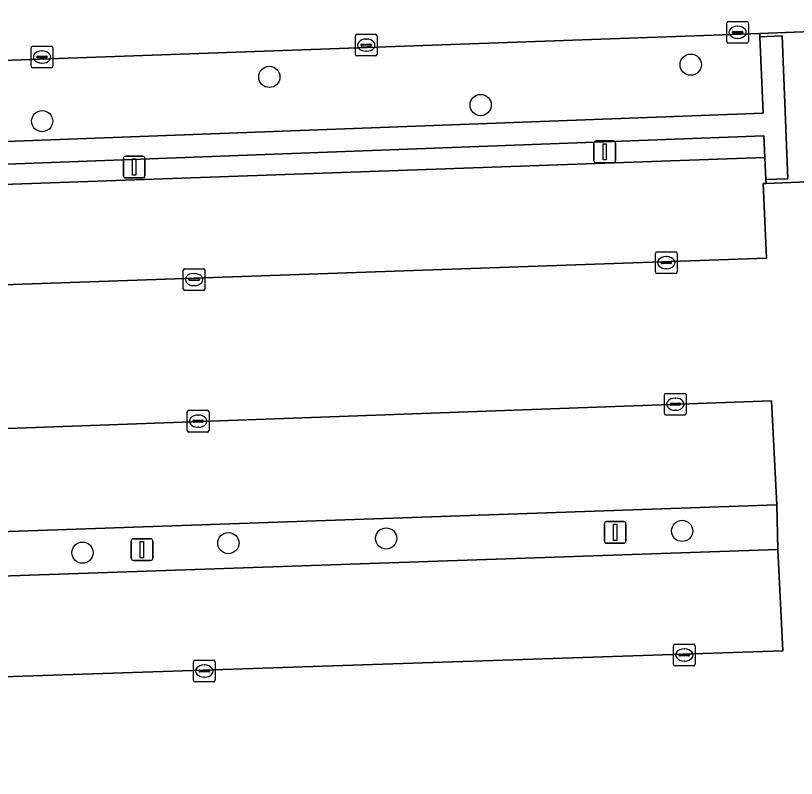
# Model space of a CAD drawing. Extents: x 160554 to 161248, y 385329 to 386506.
# Drawn here: x 161038.37 to 161074.3, y 386197.61 to 386232.72 of the extents above; entities that cross this region are included whole.
import ezdxf

# ---------------------------------------------------------------- set-up
doc = ezdxf.new("R2010")
doc.units = 0
for name, color, linetype in [('IMGEO_Boom', 7, 'Continuous'), ('IMGEO_Groenvoorziening', 7, 'Continuous'), ('IMGEO_Kolk', 7, 'Continuous'), ('IMGEO_Lichtmast', 7, 'Continuous'), ('IMGEO_Muur', 7, 'Continuous'), ('IMGEO_Parkeervlak_open', 7, 'Continuous'), ('IMGEO_Rijbaan_lokaal_open', 7, 'Continuous'), ('IMGEO_Terreindeel_halfverhard', 7, 'Continuous'), ('IMGEO_Voetpad_open', 7, 'Continuous')]:
    doc.layers.add(name, color=color, linetype=linetype)

msp = doc.modelspace()

# ---------------------------------------------------------------- linework, layer by layer
at = {"layer": 'IMGEO_Boom'}
for centre in [(161069.437, 386230.462), (161050.045, 386229.897), (161059.771, 386228.602), (161039.59, 386227.86), (161069.042, 386209.001), (161055.42, 386208.653), (161048.159, 386208.437), (161041.446, 386207.998)]:
    msp.add_circle(centre, 0.489, dxfattribs=at)
at = {"layer": 'IMGEO_Groenvoorziening'}
msp.add_lwpolyline([(161072.622, 386231.747), (161072.616, 386231.895), (161012.358, 386229.742), (161012.365, 386229.573), (161012.511, 386225.975), (161072.771, 386228.221)], close=True, dxfattribs=at)
at = {"layer": 'IMGEO_Kolk'}
for p, q in [((161071.093, 386231.525), (161071.093, 386232.377)), ((161071.168, 386232.451), (161072.02, 386232.451)), ((161071.581, 386232.231), (161071.606, 386232.231)), ((161072.094, 386232.377), (161072.094, 386231.525)), ((161054.003, 386230.935), (161054.003, 386231.787)), ((161054.078, 386231.861), (161054.93, 386231.861)), ((161055.004, 386231.787), (161055.004, 386230.935)), ((161071.352, 386231.945), (161071.352, 386231.957)), ((161071.79, 386231.908), (161071.392, 386231.908)), ((161071.395, 386231.994), (161071.793, 386231.994)), ((161071.836, 386231.957), (161071.836, 386231.945)), ((161054.305, 386231.404), (161054.703, 386231.404)), ((161054.491, 386231.641), (161054.516, 386231.641)), ((161072.02, 386231.451), (161071.168, 386231.451)), ((161071.604, 386231.671), (161071.579, 386231.671)), ((161039.083, 386230.385), (161039.083, 386231.237)), ((161039.158, 386231.311), (161040.01, 386231.311)), ((161039.571, 386231.091), (161039.596, 386231.091)), ((161040.084, 386231.237), (161040.084, 386230.385)), ((161054.262, 386231.355), (161054.262, 386231.367)), ((161054.7, 386231.318), (161054.302, 386231.318)), ((161054.514, 386231.081), (161054.489, 386231.081)), ((161054.746, 386231.367), (161054.746, 386231.355)), ((161039.342, 386230.805), (161039.342, 386230.817)), ((161039.78, 386230.768), (161039.382, 386230.768)), ((161039.385, 386230.854), (161039.783, 386230.854)), ((161039.826, 386230.817), (161039.826, 386230.805)), ((161054.93, 386230.861), (161054.078, 386230.861)), ((161040.01, 386230.311), (161039.158, 386230.311)), ((161039.594, 386230.531), (161039.569, 386230.531)), ((161067.812, 386220.921), (161067.812, 386221.773)), ((161067.887, 386221.847), (161068.739, 386221.847)), ((161068.813, 386221.773), (161068.813, 386220.921)), ((161068.071, 386221.341), (161068.071, 386221.353)), ((161068.114, 386221.39), (161068.512, 386221.39)), ((161068.3, 386221.627), (161068.325, 386221.627)), ((161068.555, 386221.353), (161068.555, 386221.341)), ((161046.082, 386220.143), (161046.082, 386220.995)), ((161046.157, 386221.069), (161047.009, 386221.069)), ((161047.083, 386220.995), (161047.083, 386220.143)), ((161068.509, 386221.304), (161068.111, 386221.304)), ((161068.323, 386221.067), (161068.298, 386221.067)), ((161046.384, 386220.612), (161046.782, 386220.612)), ((161046.57, 386220.849), (161046.595, 386220.849)), ((161068.739, 386220.847), (161067.887, 386220.847)), ((161046.341, 386220.563), (161046.341, 386220.575)), ((161046.779, 386220.526), (161046.381, 386220.526)), ((161046.593, 386220.289), (161046.568, 386220.289)), ((161046.825, 386220.575), (161046.825, 386220.563)), ((161047.009, 386220.069), (161046.157, 386220.069)), ((161068.228, 386214.405), (161068.228, 386215.257)), ((161068.303, 386215.331), (161069.155, 386215.331)), ((161069.229, 386215.257), (161069.229, 386214.405)), ((161068.53, 386214.874), (161068.928, 386214.874)), ((161068.716, 386215.111), (161068.741, 386215.111)), ((161046.342, 386214.553), (161047.194, 386214.553)), ((161068.487, 386214.825), (161068.487, 386214.837)), ((161068.925, 386214.788), (161068.527, 386214.788)), ((161068.739, 386214.551), (161068.714, 386214.551)), ((161068.971, 386214.837), (161068.971, 386214.825)), ((161046.267, 386213.627), (161046.267, 386214.479)), ((161046.755, 386214.333), (161046.78, 386214.333)), ((161047.268, 386214.479), (161047.268, 386213.627)), ((161069.155, 386214.331), (161068.303, 386214.331)), ((161046.526, 386214.047), (161046.526, 386214.059)), ((161046.964, 386214.01), (161046.566, 386214.01)), ((161046.569, 386214.096), (161046.967, 386214.096)), ((161047.01, 386214.059), (161047.01, 386214.047)), ((161047.194, 386213.553), (161046.342, 386213.553)), ((161046.778, 386213.773), (161046.753, 386213.773)), ((161068.718, 386203.79), (161069.57, 386203.79)), ((161068.643, 386202.864), (161068.643, 386203.716)), ((161069.131, 386203.57), (161069.156, 386203.57)), ((161069.644, 386203.716), (161069.644, 386202.864)), ((161046.626, 386203.05), (161047.478, 386203.05)), ((161068.902, 386203.284), (161068.902, 386203.296)), ((161069.34, 386203.247), (161068.942, 386203.247)), ((161068.945, 386203.333), (161069.343, 386203.333)), ((161069.154, 386203.01), (161069.129, 386203.01)), ((161069.386, 386203.296), (161069.386, 386203.284)), ((161046.551, 386202.124), (161046.551, 386202.976)), ((161047.039, 386202.83), (161047.064, 386202.83)), ((161047.552, 386202.976), (161047.552, 386202.124)), ((161069.57, 386202.79), (161068.718, 386202.79)), ((161046.81, 386202.544), (161046.81, 386202.556)), ((161047.248, 386202.507), (161046.85, 386202.507)), ((161046.853, 386202.593), (161047.251, 386202.593)), ((161047.294, 386202.556), (161047.294, 386202.544)), ((161047.478, 386202.05), (161046.626, 386202.05)), ((161047.062, 386202.27), (161047.037, 386202.27))]:
    msp.add_line(p, q, dxfattribs=at)
for points in [[(161071.093, 386231.525), (161071.093, 386232.377)], [(161071.168, 386232.451), (161072.02, 386232.451)], [(161072.094, 386232.377), (161072.094, 386231.525)], [(161054.003, 386230.935), (161054.003, 386231.787)], [(161054.078, 386231.861), (161054.93, 386231.861)], [(161055.004, 386231.787), (161055.004, 386230.935)], [(161072.02, 386231.451), (161071.168, 386231.451)], [(161039.083, 386230.385), (161039.083, 386231.237)], [(161039.158, 386231.311), (161040.01, 386231.311)], [(161040.084, 386231.237), (161040.084, 386230.385)], [(161054.93, 386230.861), (161054.078, 386230.861)], [(161040.01, 386230.311), (161039.158, 386230.311)], [(161067.812, 386220.921), (161067.812, 386221.773)], [(161067.887, 386221.847), (161068.739, 386221.847)], [(161068.813, 386221.773), (161068.813, 386220.921)], [(161046.082, 386220.143), (161046.082, 386220.995)], [(161046.157, 386221.069), (161047.009, 386221.069)], [(161047.083, 386220.995), (161047.083, 386220.143)], [(161068.739, 386220.847), (161067.887, 386220.847)], [(161047.009, 386220.069), (161046.157, 386220.069)], [(161068.228, 386214.405), (161068.228, 386215.257)], [(161068.303, 386215.331), (161069.155, 386215.331)], [(161069.229, 386215.257), (161069.229, 386214.405)], [(161046.342, 386214.553), (161047.194, 386214.553)], [(161046.267, 386213.627), (161046.267, 386214.479)], [(161047.268, 386214.479), (161047.268, 386213.627)], [(161069.155, 386214.331), (161068.303, 386214.331)], [(161047.194, 386213.553), (161046.342, 386213.553)], [(161068.718, 386203.79), (161069.57, 386203.79)], [(161068.643, 386202.864), (161068.643, 386203.716)], [(161069.644, 386203.716), (161069.644, 386202.864)], [(161046.626, 386203.05), (161047.478, 386203.05)], [(161046.551, 386202.124), (161046.551, 386202.976)], [(161047.552, 386202.976), (161047.552, 386202.124)], [(161069.57, 386202.79), (161068.718, 386202.79)], [(161047.478, 386202.05), (161046.626, 386202.05)]]:
    msp.add_lwpolyline(points, dxfattribs=at)
for centre, radius, start, end in [((161071.17, 386232.375), 0.0765, 91.552, 178.448), ((161071.17, 386232.375), 0.0765, 91.552, 178.448), ((161072.018, 386232.375), 0.0765, 1.552, 88.448), ((161072.018, 386232.375), 0.0765, 1.552, 88.448), ((161054.08, 386231.785), 0.0765, 91.552, 178.448), ((161054.08, 386231.785), 0.0765, 91.552, 178.448), ((161054.928, 386231.785), 0.0765, 1.552, 88.448), ((161054.928, 386231.785), 0.0765, 1.552, 88.448), ((161071.392, 386231.954), 0.0403, 85.8775, 175.7526), ((161071.389, 386231.944), 0.0366, 178.938, 274.7102), ((161071.793, 386231.951), 0.043, 264.8664, 352.4533), ((161071.797, 386231.956), 0.0386, 1.7309, 96.639), ((161054.302, 386231.364), 0.0403, 85.8775, 175.7526), ((161054.707, 386231.366), 0.0386, 1.7309, 96.639), ((161071.17, 386231.527), 0.0765, 181.552, 268.448), ((161071.17, 386231.527), 0.0765, 181.552, 268.448), ((161072.018, 386231.527), 0.0765, 271.552, 358.448), ((161072.018, 386231.527), 0.0765, 271.552, 358.448), ((161039.16, 386231.235), 0.0765, 91.552, 178.448), ((161039.16, 386231.235), 0.0765, 91.552, 178.448), ((161040.008, 386231.235), 0.0765, 1.552, 88.448), ((161040.008, 386231.235), 0.0765, 1.552, 88.448), ((161054.299, 386231.354), 0.0366, 178.938, 274.7102), ((161054.703, 386231.361), 0.043, 264.8664, 352.4533), ((161039.382, 386230.814), 0.0403, 85.8775, 175.7526), ((161039.379, 386230.804), 0.0366, 178.938, 274.7102), ((161039.783, 386230.811), 0.043, 264.8664, 352.4533), ((161039.787, 386230.816), 0.0386, 1.7309, 96.639), ((161054.08, 386230.937), 0.0765, 181.552, 268.448), ((161054.08, 386230.937), 0.0765, 181.552, 268.448), ((161054.928, 386230.937), 0.0765, 271.552, 358.448), ((161054.928, 386230.937), 0.0765, 271.552, 358.448), ((161039.16, 386230.387), 0.0765, 181.552, 268.448), ((161039.16, 386230.387), 0.0765, 181.552, 268.448), ((161040.008, 386230.387), 0.0765, 271.552, 358.448), ((161040.008, 386230.387), 0.0765, 271.552, 358.448), ((161067.889, 386221.771), 0.0765, 91.552, 178.448), ((161067.889, 386221.771), 0.0765, 91.552, 178.448), ((161068.737, 386221.771), 0.0765, 1.552, 88.448), ((161068.737, 386221.771), 0.0765, 1.552, 88.448), ((161068.111, 386221.35), 0.0403, 85.8775, 175.7526), ((161068.108, 386221.34), 0.0366, 178.938, 274.7102), ((161068.512, 386221.347), 0.043, 264.8664, 352.4533), ((161068.516, 386221.352), 0.0386, 1.7309, 96.639), ((161046.159, 386220.993), 0.0765, 91.552, 178.448), ((161046.159, 386220.993), 0.0765, 91.552, 178.448), ((161047.007, 386220.993), 0.0765, 1.552, 88.448), ((161047.007, 386220.993), 0.0765, 1.552, 88.448), ((161046.381, 386220.572), 0.0403, 85.8775, 175.7526), ((161046.786, 386220.574), 0.0386, 1.7309, 96.639), ((161067.889, 386220.923), 0.0765, 181.552, 268.448), ((161067.889, 386220.923), 0.0765, 181.552, 268.448), ((161068.737, 386220.923), 0.0765, 271.552, 358.448), ((161068.737, 386220.923), 0.0765, 271.552, 358.448), ((161046.378, 386220.562), 0.0366, 178.938, 274.7102), ((161046.782, 386220.569), 0.043, 264.8664, 352.4533), ((161046.159, 386220.145), 0.0765, 181.552, 268.448), ((161046.159, 386220.145), 0.0765, 181.552, 268.448), ((161047.007, 386220.145), 0.0765, 271.552, 358.448), ((161047.007, 386220.145), 0.0765, 271.552, 358.448), ((161068.305, 386215.255), 0.0765, 91.552, 178.448), ((161068.305, 386215.255), 0.0765, 91.552, 178.448), ((161069.153, 386215.255), 0.0765, 1.552, 88.448), ((161069.153, 386215.255), 0.0765, 1.552, 88.448), ((161068.527, 386214.834), 0.0403, 85.8775, 175.7526), ((161068.932, 386214.836), 0.0386, 1.7309, 96.639), ((161046.344, 386214.477), 0.0765, 91.552, 178.448), ((161046.344, 386214.477), 0.0765, 91.552, 178.448), ((161047.192, 386214.477), 0.0765, 1.552, 88.448), ((161047.192, 386214.477), 0.0765, 1.552, 88.448), ((161068.524, 386214.824), 0.0366, 178.938, 274.7102), ((161068.928, 386214.831), 0.043, 264.8664, 352.4533), ((161068.305, 386214.407), 0.0765, 181.552, 268.448), ((161068.305, 386214.407), 0.0765, 181.552, 268.448), ((161069.153, 386214.407), 0.0765, 271.552, 358.448), ((161069.153, 386214.407), 0.0765, 271.552, 358.448), ((161046.566, 386214.056), 0.0403, 85.8775, 175.7526), ((161046.563, 386214.046), 0.0366, 178.938, 274.7102), ((161046.967, 386214.053), 0.043, 264.8664, 352.4533), ((161046.971, 386214.058), 0.0386, 1.7309, 96.639), ((161046.344, 386213.629), 0.0765, 181.552, 268.448), ((161046.344, 386213.629), 0.0765, 181.552, 268.448), ((161047.192, 386213.629), 0.0765, 271.552, 358.448), ((161047.192, 386213.629), 0.0765, 271.552, 358.448), ((161068.72, 386203.714), 0.0765, 91.552, 178.448), ((161068.72, 386203.714), 0.0765, 91.552, 178.448), ((161069.568, 386203.714), 0.0765, 1.552, 88.448), ((161069.568, 386203.714), 0.0765, 1.552, 88.448), ((161046.628, 386202.974), 0.0765, 91.552, 178.448), ((161046.628, 386202.974), 0.0765, 91.552, 178.448), ((161047.476, 386202.974), 0.0765, 1.552, 88.448), ((161047.476, 386202.974), 0.0765, 1.552, 88.448), ((161068.942, 386203.293), 0.0403, 85.8775, 175.7526), ((161068.939, 386203.283), 0.0366, 178.938, 274.7102), ((161069.343, 386203.29), 0.043, 264.8664, 352.4533), ((161069.347, 386203.295), 0.0386, 1.7309, 96.639), ((161068.72, 386202.866), 0.0765, 181.552, 268.448), ((161068.72, 386202.866), 0.0765, 181.552, 268.448), ((161069.568, 386202.866), 0.0765, 271.552, 358.448), ((161069.568, 386202.866), 0.0765, 271.552, 358.448), ((161046.85, 386202.553), 0.0403, 85.8775, 175.7526), ((161046.847, 386202.543), 0.0366, 178.938, 274.7102), ((161047.251, 386202.55), 0.043, 264.8664, 352.4533), ((161047.255, 386202.555), 0.0386, 1.7309, 96.639), ((161046.628, 386202.126), 0.0765, 181.552, 268.448), ((161046.628, 386202.126), 0.0765, 181.552, 268.448), ((161047.476, 386202.126), 0.0765, 271.552, 358.448), ((161047.476, 386202.126), 0.0765, 271.552, 358.448)]:
    msp.add_arc(centre, radius, start, end, dxfattribs=at)
for centre, major_axis, ratio, start_param, end_param in [((161071.58, 386231.951), (-0.387, 0.002), 0.722429, 4.712389, 7.853982), ((161071.605, 386231.951), (-0.39, 0.002), 0.717154, 1.570796, 4.712389), ((161054.49, 386231.361), (-0.387, 0.002), 0.722429, 4.712389, 7.853982), ((161054.515, 386231.361), (-0.39, 0.002), 0.717154, 1.570796, 4.712389), ((161039.57, 386230.811), (-0.387, 0.002), 0.722429, 4.712389, 7.853982), ((161039.595, 386230.811), (-0.39, 0.002), 0.717154, 1.570796, 4.712389), ((161068.299, 386221.347), (-0.387, 0.002), 0.722429, 4.712389, 7.853982), ((161068.324, 386221.347), (-0.39, 0.002), 0.717154, 1.570796, 4.712389), ((161046.569, 386220.569), (-0.387, 0.002), 0.722429, 4.712389, 7.853982), ((161046.594, 386220.569), (-0.39, 0.002), 0.717154, 1.570796, 4.712389), ((161068.715, 386214.831), (-0.387, 0.002), 0.722429, 4.712389, 7.853982), ((161068.74, 386214.831), (-0.39, 0.002), 0.717154, 1.570796, 4.712389), ((161046.754, 386214.053), (-0.387, 0.002), 0.722429, 4.712389, 7.853982), ((161046.779, 386214.053), (-0.39, 0.002), 0.717154, 1.570796, 4.712389), ((161069.13, 386203.29), (-0.387, 0.002), 0.722429, 4.712389, 7.853982), ((161069.155, 386203.29), (-0.39, 0.002), 0.717154, 1.570796, 4.712389), ((161047.038, 386202.55), (-0.387, 0.002), 0.722429, 4.712389, 7.853982), ((161047.063, 386202.55), (-0.39, 0.002), 0.717154, 1.570796, 4.712389)]:
    msp.add_ellipse(centre, major_axis=major_axis, ratio=ratio, start_param=start_param, end_param=end_param, dxfattribs=at)
at = {"layer": 'IMGEO_Lichtmast'}
for p, q in [((161064.98, 386226.048), (161064.98, 386226.848)), ((161064.98, 386226.848), (161064.98, 386226.048)), ((161065.08, 386226.948), (161065.87, 386226.948)), ((161065.87, 386226.948), (161065.08, 386226.948)), ((161065.97, 386226.848), (161065.97, 386226.048)), ((161065.97, 386226.048), (161065.97, 386226.848)), ((161043.33, 386225.345), (161043.33, 386226.145)), ((161043.33, 386226.145), (161043.33, 386225.345)), ((161043.43, 386226.245), (161044.22, 386226.245)), ((161044.22, 386226.245), (161043.43, 386226.245)), ((161044.32, 386226.145), (161044.32, 386225.345)), ((161044.32, 386225.345), (161044.32, 386226.145)), ((161065.87, 386225.948), (161065.08, 386225.948)), ((161065.08, 386225.948), (161065.87, 386225.948)), ((161044.22, 386225.245), (161043.43, 386225.245)), ((161043.43, 386225.245), (161044.22, 386225.245)), ((161065.462, 386208.532), (161065.462, 386209.332)), ((161065.462, 386209.332), (161065.462, 386208.532)), ((161065.562, 386209.432), (161066.352, 386209.432)), ((161066.352, 386209.432), (161065.562, 386209.432)), ((161066.452, 386209.332), (161066.452, 386208.532)), ((161066.452, 386208.532), (161066.452, 386209.332)), ((161043.686, 386207.74), (161043.686, 386208.54)), ((161043.686, 386208.54), (161043.686, 386207.74)), ((161043.786, 386208.64), (161044.576, 386208.64)), ((161044.576, 386208.64), (161043.786, 386208.64)), ((161044.676, 386208.54), (161044.676, 386207.74)), ((161044.676, 386207.74), (161044.676, 386208.54)), ((161066.352, 386208.432), (161065.562, 386208.432)), ((161065.562, 386208.432), (161066.352, 386208.432)), ((161044.576, 386207.64), (161043.786, 386207.64)), ((161043.786, 386207.64), (161044.576, 386207.64))]:
    msp.add_line(p, q, dxfattribs=at)
for points in [[(161065.4, 386226.823), (161065.55, 386226.823), (161065.55, 386226.073), (161065.4, 386226.073), (161065.4, 386226.823)], [(161043.75, 386226.12), (161043.9, 386226.12), (161043.9, 386225.37), (161043.75, 386225.37), (161043.75, 386226.12)], [(161065.882, 386209.307), (161066.032, 386209.307), (161066.032, 386208.557), (161065.882, 386208.557), (161065.882, 386209.307)], [(161044.106, 386208.515), (161044.256, 386208.515), (161044.256, 386207.765), (161044.106, 386207.765), (161044.106, 386208.515)]]:
    msp.add_lwpolyline(points, dxfattribs=at)
for centre, start, end in [((161065.08, 386226.848), 90, 180), ((161065.08, 386226.848), 90, 180), ((161065.87, 386226.848), 0, 90), ((161065.87, 386226.848), 360, 90), ((161043.43, 386226.145), 90, 180), ((161043.43, 386226.145), 90, 180), ((161044.22, 386226.145), 0, 90), ((161044.22, 386226.145), 360, 90), ((161065.08, 386226.048), 180, 270), ((161065.08, 386226.048), 180, 270), ((161065.87, 386226.048), 270, 0), ((161065.87, 386226.048), 270, 0), ((161043.43, 386225.345), 180, 270), ((161043.43, 386225.345), 180, 270), ((161044.22, 386225.345), 270, 0), ((161044.22, 386225.345), 270, 0), ((161065.562, 386209.332), 90, 180), ((161065.562, 386209.332), 90, 180), ((161066.352, 386209.332), 0, 90), ((161066.352, 386209.332), 360, 90), ((161043.786, 386208.54), 90, 180), ((161043.786, 386208.54), 90, 180), ((161044.576, 386208.54), 0, 90), ((161044.576, 386208.54), 360, 90), ((161065.562, 386208.532), 180, 270), ((161065.562, 386208.532), 180, 270), ((161066.352, 386208.532), 270, 0), ((161066.352, 386208.532), 270, 0), ((161043.786, 386207.74), 180, 270), ((161043.786, 386207.74), 180, 270), ((161044.576, 386207.74), 270, 0), ((161044.576, 386207.74), 270, 0)]:
    msp.add_arc(centre, 0.1, start, end, dxfattribs=at)
at = {"layer": 'IMGEO_Muur'}
msp.add_lwpolyline([(161072.807, 386227.187), (161072.849, 386226.195), (161072.893, 386225.173), (161073.912, 386225.208), (161073.648, 386231.782), (161072.622, 386231.747), (161072.771, 386228.221), (161012.511, 386225.975), (161012.365, 386229.573), (161011.34, 386229.546), (161011.607, 386222.865), (161012.634, 386222.922), (161012.588, 386223.973), (161012.547, 386224.926)], close=True, dxfattribs=at)
at = {"layer": 'IMGEO_Parkeervlak_open'}
for points in [[(161072.768, 386224.985), (161072.901, 386224.991), (161072.893, 386225.173), (161072.849, 386226.195), (161019.605, 386224.299), (161019.805, 386219.691), (161072.917, 386221.561)], [(161073.151, 386214.992), (161024.856, 386213.232), (161022.897, 386213.154), (161017.786, 386212.949), (161017.925, 386208.261), (161023.06, 386208.448), (161024.806, 386208.512), (161073.407, 386210.197)], [(161073.444, 386208.152), (161031.855, 386206.719), (161023.145, 386206.419), (161013.24, 386206.079), (161013.426, 386201.408), (161023.325, 386201.772), (161032.234, 386202.1), (161073.671, 386203.473)]]:
    msp.add_lwpolyline(points, close=True, dxfattribs=at)
at = {"layer": 'IMGEO_Rijbaan_lokaal_open'}
for points in [[(161076.061, 386225.107), (161074.048, 386225.042), (161072.901, 386224.991), (161072.768, 386224.985), (161072.917, 386221.561), (161019.805, 386219.691), (161019.807, 386219.423), (161009.904, 386219.056), (161009.744, 386219.05), (161007.027, 386218.969)], [(161010.007, 386212.931), (161010.136, 386212.936), (161011.938, 386213.011), (161011.961, 386213.012), (161012.962, 386213.054), (161013.132, 386213.061), (161017.778, 386213.228), (161017.786, 386212.949), (161022.897, 386213.154), (161024.856, 386213.232), (161073.151, 386214.992), (161073.407, 386210.197), (161073.444, 386208.152), (161073.671, 386203.473), (161032.234, 386202.1), (161023.325, 386201.772), (161013.426, 386201.408), (161013.521, 386199.033), (161013.608, 386197.077)]]:
    msp.add_lwpolyline(points, dxfattribs=at)
at = {"layer": 'IMGEO_Terreindeel_halfverhard'}
for points in [[(161072.849, 386226.195), (161072.807, 386227.187), (161012.547, 386224.926), (161012.588, 386223.973), (161019.453, 386224.312), (161019.605, 386224.299)], [(161073.407, 386210.197), (161024.806, 386208.512), (161023.06, 386208.448), (161017.925, 386208.261), (161013.161, 386208.067), (161013.24, 386206.079), (161023.145, 386206.419), (161031.855, 386206.719), (161073.444, 386208.152)]]:
    msp.add_lwpolyline(points, close=True, dxfattribs=at)
at = {"layer": 'IMGEO_Voetpad_open'}
for points in [[(161091.167, 386235.549), (161006.887, 386232.512), (161006.992, 386229.56), (161008.412, 386229.601), (161009.432, 386229.63), (161011.334, 386229.705), (161012.358, 386229.742), (161072.616, 386231.895), (161073.799, 386231.937), (161075.801, 386232.022), (161076.964, 386232.063), (161091.551, 386232.577)], [(161075.957, 386231.859), (161076.97, 386231.933), (161076.964, 386232.063), (161075.801, 386232.022), (161073.799, 386231.937), (161072.616, 386231.895), (161072.622, 386231.747), (161073.648, 386231.782), (161073.912, 386225.208), (161072.893, 386225.173), (161072.901, 386224.991), (161074.048, 386225.042), (161076.061, 386225.107), (161077.17, 386225.166), (161077.227, 386225.326), (161076.211, 386225.287)]]:
    msp.add_lwpolyline(points, close=True, dxfattribs=at)

doc.saveas('drawing.dxf')
